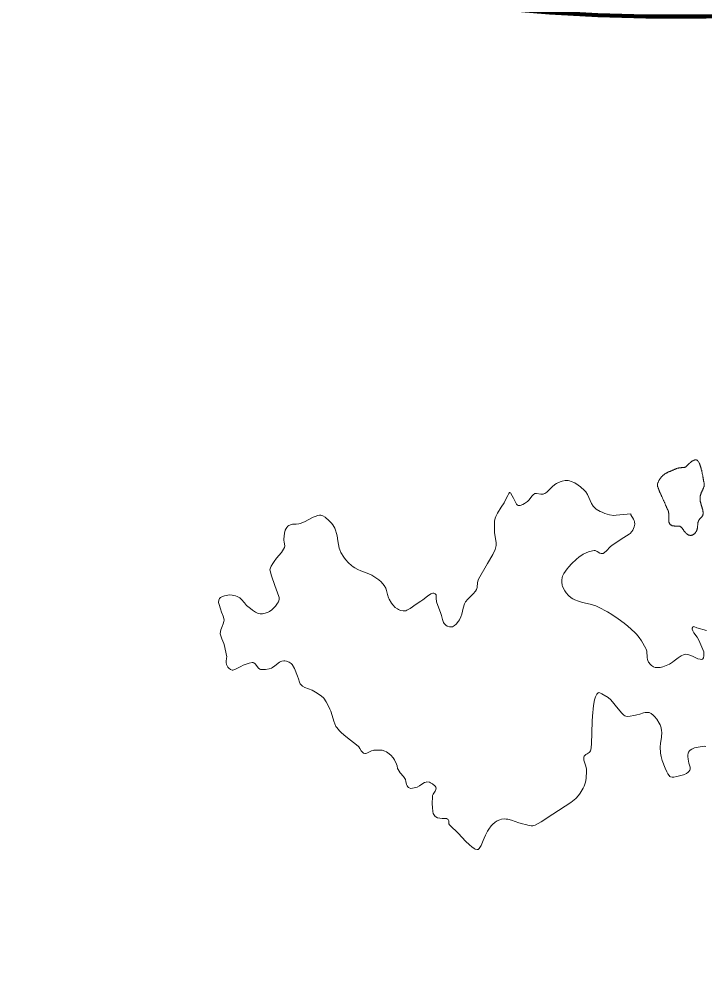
# Model space of a CAD drawing. Extents: x -1643653 to 4543381, y 1624270 to 13878484.
# Drawn here: x 614736 to 618255, y 8948975 to 8953910 of the extents above; entities that cross this region are included whole.
import ezdxf

# ---------------------------------------------------------------- set-up
doc = ezdxf.new("R2010")
doc.units = 0
doc.header["$LTSCALE"] = 200
for name, color, linetype, lineweight in [('1', 7, 'Continuous', 13), ('26', 7, 'Continuous', 106), ('29', 7, 'Continuous', 13)]:
    doc.layers.add(name, color=color, linetype=linetype, lineweight=lineweight)

msp = doc.modelspace()

# ---------------------------------------------------------------- linework, layer by layer
at = {"layer": '1', "lineweight": 25}
msp.add_spline([(814781, 9009175.5), (814787.2, 9009173.4), (814796.9, 9009173.4), (814799.4, 9009172.4), (814805.1, 9009174.5), (814805.6, 9009176.5), (814811.7, 9009179.5), (814811.7, 9009179.5), (814801.5, 9009181), (814790.7, 9009181.5), (814784.1, 9009183.1), (814777.4, 9009185.1), (814778.4, 9009175.5)], degree=3, dxfattribs=at)
at = {"layer": '26'}
msp.add_spline([(645710.9, 8949471.4), (644721.9, 8950215.5), (643631.5, 8951123.7), (642665.6, 8952010.9), (642072.6, 8952588.9), (640582.3, 8953977.6), (638005.5, 8955508.7), (636255.8, 8956201.4), (634307.9, 8956672.6), (632583.3, 8956799.8), (628516.3, 8956628.1), (626161.4, 8955993.9), (623953.8, 8955209.7), (622371.6, 8954682.1), (620725.9, 8954192.9), (619183.7, 8953970.3), (617209.7, 8953965.7), (615658.4, 8954379), (614681.6, 8955057.1), (613704.6, 8955684.2), (612906.2, 8956374.2), (612068.3, 8956835.4), (609416.9, 8956401.3), (608625.2, 8956035.7), (607870.9, 8955517.4), (607396.1, 8954883.6), (607164, 8954388.6), (606950.6, 8954069.9)], degree=3, dxfattribs=at)
at = {"layer": '29'}
msp.add_line((617874.7, 8951363.5), (617874.7, 8951368.8), dxfattribs=at)
for points in [[(618147, 8951607), (618149, 8951607), (618150, 8951607), (618151, 8951607), (618152, 8951608), (618153, 8951608), (618154, 8951608), (618155, 8951609), (618156, 8951609), (618157, 8951610), (618158, 8951610), (618159, 8951611), (618160, 8951612), (618161, 8951613), (618161, 8951614), (618162, 8951614), (618163, 8951615), (618164, 8951617), (618166, 8951618), (618167, 8951619), (618168, 8951620), (618169, 8951621), (618170, 8951623), (618172, 8951624), (618173, 8951625), (618175, 8951627), (618176, 8951628), (618177, 8951629), (618179, 8951631), (618180, 8951632), (618181, 8951633), (618183, 8951634), (618184, 8951635), (618185, 8951636), (618186, 8951637), (618187, 8951638), (618189, 8951639), (618190, 8951640), (618191, 8951640), (618192, 8951641), (618194, 8951642), (618195, 8951643), (618196, 8951643), (618198, 8951644), (618199, 8951644), (618200, 8951645), (618202, 8951645), (618203, 8951646), (618205, 8951646), (618206, 8951646), (618207, 8951646), (618209, 8951646), (618210, 8951646), (618212, 8951646), (618213, 8951645), (618214, 8951645), (618216, 8951644), (618217, 8951643), (618218, 8951642), (618219, 8951641), (618220, 8951640), (618222, 8951638), (618223, 8951637), (618224, 8951635), (618224, 8951634), (618225, 8951632), (618226, 8951630), (618227, 8951629), (618228, 8951627), (618228, 8951626), (618229, 8951624), (618230, 8951623), (618230, 8951621), (618231, 8951619), (618231, 8951618), (618232, 8951616), (618233, 8951613), (618233, 8951611), (618234, 8951608), (618235, 8951606), (618236, 8951603), (618237, 8951600), (618237, 8951597), (618238, 8951594), (618239, 8951591), (618240, 8951588), (618240, 8951585), (618241, 8951582), (618241, 8951579), (618242, 8951577), (618242, 8951574), (618243, 8951571), (618243, 8951569), (618244, 8951566), (618244, 8951564), (618244, 8951562), (618245, 8951560), (618245, 8951557), (618246, 8951555), (618246, 8951553), (618246, 8951551)], [(618026, 8951476), (618025, 8951478), (618025, 8951479), (618024, 8951481), (618023, 8951482), (618022, 8951484), (618022, 8951485), (618021, 8951487), (618020, 8951489), (618020, 8951491), (618019, 8951493), (618018, 8951495), (618017, 8951497), (618017, 8951499), (618016, 8951501), (618015, 8951503), (618015, 8951505), (618014, 8951507), (618013, 8951509), (618013, 8951511), (618013, 8951512), (618012, 8951514), (618012, 8951515), (618012, 8951517), (618012, 8951519), (618013, 8951521), (618013, 8951523), (618013, 8951525), (618014, 8951528), (618015, 8951530), (618016, 8951532), (618017, 8951535), (618018, 8951537), (618019, 8951540), (618021, 8951542), (618022, 8951545), (618024, 8951547), (618026, 8951550), (618027, 8951552), (618029, 8951554), (618031, 8951557), (618033, 8951559), (618035, 8951561), (618037, 8951563), (618038, 8951564), (618040, 8951566), (618042, 8951568), (618044, 8951569), (618046, 8951571), (618048, 8951573), (618050, 8951574), (618052, 8951575), (618055, 8951577), (618057, 8951578), (618059, 8951579), (618061, 8951580), (618063, 8951582), (618066, 8951583), (618068, 8951584), (618070, 8951585), (618072, 8951586), (618074, 8951587), (618077, 8951587), (618079, 8951588), (618081, 8951589), (618083, 8951590), (618085, 8951591), (618088, 8951592), (618090, 8951593), (618092, 8951594), (618095, 8951595), (618097, 8951596), (618099, 8951597), (618101, 8951598), (618104, 8951599), (618106, 8951600), (618108, 8951600), (618110, 8951601), (618112, 8951602), (618114, 8951603), (618116, 8951603), (618118, 8951604), (618120, 8951604), (618122, 8951605), (618123, 8951605), (618125, 8951606), (618126, 8951606), (618128, 8951606), (618130, 8951606), (618131, 8951606), (618133, 8951606), (618134, 8951606), (618136, 8951607), (618137, 8951607), (618139, 8951607), (618140, 8951607), (618142, 8951607), (618143, 8951607), (618145, 8951607), (618146, 8951607), (618147, 8951607)], [(618246, 8951551), (618247, 8951549), (618247, 8951547), (618248, 8951545), (618248, 8951543), (618248, 8951541), (618249, 8951539), (618249, 8951537), (618250, 8951535), (618250, 8951533), (618250, 8951531), (618251, 8951528), (618251, 8951526), (618251, 8951524), (618251, 8951522), (618252, 8951520), (618252, 8951518), (618251, 8951515), (618251, 8951513), (618251, 8951511), (618251, 8951509), (618250, 8951507), (618249, 8951505), (618249, 8951503), (618248, 8951501), (618247, 8951499), (618246, 8951497), (618245, 8951495), (618244, 8951492), (618243, 8951490), (618242, 8951488), (618241, 8951486), (618240, 8951484), (618239, 8951482), (618238, 8951480), (618237, 8951478), (618237, 8951476), (618236, 8951474), (618235, 8951472), (618234, 8951470), (618234, 8951468), (618233, 8951466), (618233, 8951464), (618232, 8951461), (618232, 8951459), (618232, 8951457), (618232, 8951454), (618231, 8951452), (618231, 8951450), (618231, 8951448), (618231, 8951445), (618231, 8951443), (618231, 8951441), (618232, 8951439), (618232, 8951437), (618232, 8951436), (618232, 8951434), (618232, 8951432), (618233, 8951431), (618233, 8951429), (618233, 8951428), (618234, 8951426), (618234, 8951424), (618235, 8951423), (618235, 8951421), (618236, 8951419), (618236, 8951417), (618237, 8951415), (618237, 8951413), (618238, 8951411), (618238, 8951409), (618239, 8951407), (618240, 8951405), (618240, 8951403), (618241, 8951401), (618241, 8951400), (618242, 8951398), (618242, 8951397), (618243, 8951395), (618243, 8951394), (618243, 8951393), (618243, 8951392), (618244, 8951391), (618244, 8951390), (618244, 8951389), (618244, 8951388), (618244, 8951387), (618244, 8951386), (618245, 8951384), (618245, 8951383), (618245, 8951382), (618245, 8951381), (618246, 8951380), (618246, 8951379), (618246, 8951377), (618246, 8951376), (618247, 8951374), (618247, 8951372), (618246, 8951371), (618246, 8951369), (618246, 8951367)], [(617874.7, 8951368.8), (617800.5, 8951361.7), (617788.7, 8951361.2), (617765.3, 8951363.7), (617742.4, 8951370.3), (617727.4, 8951376.7), (617717.5, 8951381.8), (617698, 8951393.5), (617688, 8951401.9), (617682.5, 8951408.3), (617673.8, 8951422.4), (617653.3, 8951468.7), (617643.9, 8951482.7), (617638, 8951489), (617616.4, 8951507.8), (617605.2, 8951516.4), (617587.8, 8951527.4), (617569.6, 8951535.7), (617560.2, 8951538.5), (617553.1, 8951539.7), (617538, 8951539.4), (617522.6, 8951536.1), (617512.5, 8951532.7), (617493.1, 8951524.3), (617485.2, 8951519.7), (617470.8, 8951507.7), (617444.2, 8951481.1), (617434.7, 8951474.1), (617429.5, 8951471.3), (617424.6, 8951469.8), (617413.5, 8951470), (617390.3, 8951473.5), (617383.3, 8951472.6), (617380.1, 8951471.3), (617375.4, 8951468.3), (617367.3, 8951460), (617353, 8951440.5), (617344.7, 8951432.4), (617329.3, 8951421.7), (617320.5, 8951416.6), (617307.5, 8951411.5), (617299.7, 8951411), (617296.2, 8951411.8), (617291.7, 8951414.8), (617288.3, 8951418.8), (617282.6, 8951428.5), (617273, 8951450.3), (617267, 8951460.7), (617257.2, 8951477.1), (617254.2, 8951479.1), (617252.9, 8951478.4), (617249.6, 8951474.2), (617243.2, 8951463.6), (617230.9, 8951437.7), (617224.6, 8951425.4), (617210.2, 8951402.5), (617190.6, 8951371.7), (617182.2, 8951354.7), (617179.4, 8951346.9), (617176.2, 8951331.3), (617175.2, 8951315.6), (617175.3, 8951294.5), (617175.1, 8951284), (617175.4, 8951272.9), (617178.7, 8951250.6), (617183.7, 8951220.9), (617184, 8951206.3), (617181.4, 8951192), (617178.7, 8951185), (617166.2, 8951160.6), (617139.8, 8951114.3), (617093.9, 8951033), (617091.5, 8951027.5), (617088.9, 8951015.8), (617086.6, 8950991.3), (617083.3, 8950979.9), (617078.7, 8950971.8), (617066.4, 8950957.4), (617038.1, 8950931), (617026.7, 8950916.3), (617021.7, 8950906.2), (617014.7, 8950884.6), (617007.4, 8950854.3), (617002.5, 8950839.2), (616995.8, 8950824.4), (616991.4, 8950817.3), (616978.4, 8950801.7), (616971, 8950795.4), (616959.6, 8950789.1), (616949.1, 8950787.9), (616943.8, 8950788.6), (616933.1, 8950792.2), (616925.6, 8950796.5), (616916.6, 8950805.2), (616913.7, 8950810.3), (616908.2, 8950825.6), (616902.7, 8950846.1), (616899.5, 8950856.2), (616878.3, 8950916.3), (616877.2, 8950921.1), (616876.8, 8950931.8)], [(618049, 8951425), (618048, 8951427), (618047, 8951430), (618046, 8951432), (618045, 8951435), (618043, 8951438), (618042, 8951441), (618041, 8951443), (618039, 8951446), (618038, 8951449), (618037, 8951452), (618036, 8951455), (618034, 8951458), (618033, 8951460), (618032, 8951463), (618031, 8951465), (618030, 8951468), (618029, 8951470), (618028, 8951472), (618027, 8951474), (618026, 8951476), (618026, 8951476)], [(618138, 8951296), (618137, 8951297), (618135, 8951298), (618134, 8951300), (618133, 8951301), (618132, 8951302), (618130, 8951302), (618129, 8951303), (618128, 8951304), (618126, 8951305), (618125, 8951305), (618123, 8951305), (618122, 8951306), (618121, 8951306), (618119, 8951306), (618118, 8951306), (618116, 8951306), (618115, 8951306), (618113, 8951306), (618112, 8951306), (618111, 8951306), (618109, 8951306), (618108, 8951306), (618106, 8951306), (618105, 8951306), (618103, 8951306), (618102, 8951306), (618100, 8951306), (618099, 8951306), (618097, 8951307), (618095, 8951307), (618093, 8951307), (618092, 8951307), (618090, 8951308), (618088, 8951308), (618086, 8951309), (618084, 8951310), (618082, 8951310), (618080, 8951312), (618079, 8951313), (618077, 8951314), (618076, 8951316), (618075, 8951317), (618074, 8951319), (618073, 8951321), (618072, 8951323), (618072, 8951325), (618071, 8951327), (618071, 8951329), (618071, 8951331), (618071, 8951333), (618070, 8951335), (618070, 8951336), (618070, 8951338), (618070, 8951340), (618070, 8951342), (618070, 8951344), (618070, 8951346), (618070, 8951348), (618070, 8951349), (618070, 8951351), (618070, 8951353), (618070, 8951355), (618070, 8951356), (618070, 8951358), (618070, 8951360), (618070, 8951361), (618070, 8951363), (618070, 8951365), (618070, 8951366), (618070, 8951368), (618070, 8951370), (618070, 8951371), (618070, 8951373), (618069, 8951374), (618069, 8951376), (618069, 8951377), (618069, 8951379), (618069, 8951380), (618068, 8951382), (618068, 8951383), (618067, 8951385), (618066, 8951387), (618065, 8951389), (618064, 8951391), (618063, 8951393), (618062, 8951395), (618061, 8951397), (618060, 8951399), (618059, 8951401), (618058, 8951403), (618058, 8951405), (618057, 8951407), (618056, 8951409), (618055, 8951411), (618054, 8951414), (618053, 8951416), (618052, 8951418), (618051, 8951420), (618050, 8951423), (618049, 8951425)], [(616876.8, 8950931.8), (616876.9, 8950946.1), (616875.8, 8950952.2), (616873.3, 8950957), (616871.3, 8950958.7), (616864.2, 8950961.4), (616859.1, 8950961.4), (616848.3, 8950957.8), (616831.1, 8950946.4), (616808, 8950927.6), (616797.1, 8950919.8), (616773.5, 8950904.3), (616742.3, 8950883.1), (616726.4, 8950873.9), (616720.3, 8950871.5), (616716, 8950870.5), (616706.9, 8950870.2), (616692.8, 8950873.1), (616683.5, 8950876.9), (616677.5, 8950880.2), (616677.5, 8950880.2), (616666.3, 8950888), (616653.3, 8950901.1), (616646.3, 8950910.4), (616634.6, 8950930.5), (616631.1, 8950938.1), (616626.2, 8950954.1), (616621.1, 8950975.9), (616617.7, 8950986.4), (616609.8, 8951001.2), (616594.2, 8951018.9), (616582.5, 8951029.1), (616556.8, 8951047.1), (616545.5, 8951053.7), (616521.9, 8951064.2), (616489.5, 8951076.5), (616473.5, 8951083.4), (616458.2, 8951091.7), (616450.8, 8951096.6), (616442, 8951103.3), (616425.7, 8951118), (616411.2, 8951134.2), (616402.5, 8951145.8), (616387.2, 8951170.8), (616381.4, 8951183.9), (616378.5, 8951192.9), (616374.2, 8951211.4), (616371.2, 8951230.3), (616367.4, 8951255.5), (616364.8, 8951267.8), (616359.3, 8951285.9), (616355.4, 8951294.6), (616345.1, 8951312.7), (616338.8, 8951321.2), (616327.2, 8951333.5), (616305.7, 8951351.6), (616294.7, 8951358.2), (616283.4, 8951361.6), (616277.7, 8951361.7), (616266.8, 8951359.9), (616259.5, 8951357.8), (616244.9, 8951352), (616200.8, 8951328.7), (616178.8, 8951319.3), (616172, 8951317.7), (616157.7, 8951316.7), (616138.2, 8951315.6), (616128.7, 8951313.3), (616119.5, 8951308.6), (616115.2, 8951305.2), (616109, 8951298.6), (616105.8, 8951294), (616101, 8951284.5), (616097, 8951269.3), (616094, 8951238), (616093.9, 8951233.3), (616095.3, 8951223.8), (616099, 8951204.7), (616097.5, 8951195.6), (616093.4, 8951186.7), (616082.3, 8951170.8), (616055.9, 8951141.3), (616044.5, 8951124.9), (616037.8, 8951114.1), (616028.6, 8951099.5), (616025.1, 8951092.2), (616022.7, 8951081), (616023.3, 8951075.4), (616030.3, 8951050.6), (616048, 8951001.2), (616069.2, 8950944.6), (616070.5, 8950939.1), (616070, 8950928.1), (616066.1, 8950917.1), (616062.1, 8950909.8), (616051.6, 8950895.1), (616045.5, 8950888), (616033.1, 8950876.2), (616020, 8950867.1), (616010.8, 8950862.5), (615991.5, 8950856.2)], [(618248, 8950629), (618244.6, 8950624.1), (618242.5, 8950622.5), (618238.6, 8950621.4), (618232, 8950621.7), (618218.7, 8950624.9), (618192, 8950637.1), (618178.6, 8950642.6), (618168, 8950646.2), (618156, 8950647.5), (618148.2, 8950646.2), (618133, 8950639.9), (618118.1, 8950629.9), (618098.3, 8950614.1), (618088.4, 8950606.4), (618073.2, 8950596.7), (618065.5, 8950593.1), (618039.2, 8950583.8), (618025.6, 8950580.4), (618012, 8950578.8), (618005.4, 8950579), (618000.4, 8950579.8), (617990.8, 8950583.6), (617981.8, 8950589.8), (617976.3, 8950595.1), (617966.6, 8950607.3), (617962.5, 8950614.8), (617960.8, 8950620), (617958.8, 8950630.7), (617957.2, 8950663.1), (617954.6, 8950673.2), (617952.4, 8950678), (617930.3, 8950715.9), (617917.7, 8950734), (617903.7, 8950751.2), (617895.9, 8950759.3), (617859.6, 8950792.7), (617840.8, 8950808.1), (617811.1, 8950830), (617777.7, 8950851.6), (617777.7, 8950851.6), (617754.9, 8950865), (617708.6, 8950890.1), (617694.9, 8950896.3), (617666.1, 8950905.1), (617626.5, 8950914.3), (617606.7, 8950919.9), (617587.4, 8950927.6), (617577.9, 8950932.5), (617569.8, 8950937.6), (617555.1, 8950949.7), (617542.8, 8950963.8), (617535.8, 8950974.1), (617524.9, 8950996.1), (617522.6, 8951003.3), (617520.5, 8951018.4), (617520.8, 8951028.9), (617523.3, 8951042.7), (617525.3, 8951049.3), (617532, 8951063.3), (617547.7, 8951086.4), (617556.4, 8951097.2), (617570.8, 8951112.8), (617595.6, 8951136.4), (617608.6, 8951147.1), (617630.9, 8951162.3), (617649.7, 8951171.2), (617662.3, 8951175.1), (617687.5, 8951180), (617692.6, 8951179.8), (617702.8, 8951175.6), (617716.4, 8951167.3), (617723.2, 8951164.7), (617730, 8951164.6), (617733.4, 8951165.8), (617739.6, 8951169.6), (617750.2, 8951178.9), (617768.8, 8951199.5), (617779.3, 8951208.2), (617839.4, 8951247.1), (617867.6, 8951264.5), (617872.5, 8951268.3), (617881.2, 8951278), (617886, 8951285.6), (617892.8, 8951302.5), (617895, 8951315.6), (617894.3, 8951328.3), (617892.8, 8951334.2), (617888.8, 8951342.3), (617874.7, 8951363.5)], [(618246, 8951367), (618245, 8951365), (618245, 8951363), (618244, 8951361), (618243, 8951359), (618242, 8951357), (618241, 8951356), (618240, 8951354), (618239, 8951352), (618237, 8951351), (618236, 8951350), (618235, 8951348), (618233, 8951347), (618232, 8951345), (618231, 8951344), (618230, 8951343), (618228, 8951341), (618227, 8951340), (618226, 8951338), (618225, 8951337), (618224, 8951335), (618223, 8951334), (618223, 8951332), (618222, 8951330), (618221, 8951329), (618221, 8951327), (618220, 8951325), (618220, 8951323), (618219, 8951322), (618219, 8951320), (618219, 8951318), (618219, 8951316), (618219, 8951314), (618219, 8951312), (618219, 8951310), (618218, 8951307), (618218, 8951305), (618218, 8951303), (618218, 8951301), (618217, 8951298), (618217, 8951296), (618216, 8951293), (618216, 8951291), (618215, 8951289), (618214, 8951286), (618214, 8951284), (618213, 8951282), (618212, 8951280), (618211, 8951278), (618210, 8951276), (618208, 8951274), (618207, 8951273), (618206, 8951271), (618205, 8951270), (618203, 8951268), (618202, 8951267), (618200, 8951266), (618199, 8951265), (618197, 8951263), (618196, 8951263), (618194, 8951262), (618193, 8951261), (618191, 8951260), (618190, 8951260), (618188, 8951259), (618186, 8951259), (618185, 8951258), (618183, 8951258), (618181, 8951258), (618179, 8951258), (618178, 8951259), (618176, 8951259), (618174, 8951260), (618172, 8951260), (618170, 8951261), (618168, 8951262), (618167, 8951263), (618165, 8951265), (618163, 8951266), (618161, 8951267), (618160, 8951269), (618158, 8951270), (618157, 8951272), (618155, 8951273), (618154, 8951275), (618153, 8951276), (618152, 8951278), (618150, 8951279), (618149, 8951280), (618148, 8951282), (618147, 8951283), (618146, 8951284), (618146, 8951286), (618145, 8951287), (618144, 8951288), (618143, 8951290), (618142, 8951291), (618141, 8951292), (618140, 8951294), (618139, 8951295), (618138, 8951296)], [(615991.5, 8950856.2), (615985.3, 8950855.2), (615972.4, 8950855.4), (615962.7, 8950857.3), (615949.1, 8950863.3), (615932.8, 8950874.2), (615922.6, 8950881.9), (615903.2, 8950898.6), (615891.6, 8950911.5), (615876.8, 8950929.4), (615867.8, 8950937.5), (615855.5, 8950944.7), (615846.8, 8950947.9), (615829, 8950951.7), (615816.1, 8950952.4), (615807.4, 8950951.8), (615790.1, 8950948.1), (615775.4, 8950942.8), (615768.8, 8950939), (615763.7, 8950933.7), (615761.9, 8950930.5), (615760.1, 8950925.1), (615759.6, 8950914.1), (615761.8, 8950902.9), (615768.9, 8950881), (615774.8, 8950864.5), (615783.5, 8950842.6), (615786.6, 8950831.5), (615787.2, 8950822.2), (615786.5, 8950815.9), (615783, 8950803.3), (615778, 8950790.6), (615771.4, 8950773.7), (615769.1, 8950765.3), (615768, 8950752.8), (615768.9, 8950746.6), (615775.4, 8950727.7), (615786, 8950702.8), (615790.1, 8950690.1), (615800.7, 8950640.6), (615800.7, 8950640.6), (615801.2, 8950635.6), (615800.5, 8950625.4), (615798.6, 8950611.7), (615798.4, 8950604.8), (615800.7, 8950594.6), (615807.7, 8950582.1), (615812.3, 8950576.5), (615820, 8950569.8), (615828.3, 8950566.4), (615832.5, 8950566.3), (615838.3, 8950567.6), (615850, 8950572.3), (615873.5, 8950585.5), (615885.5, 8950591.1), (615916.3, 8950601.7), (615931.5, 8950605.2), (615936.8, 8950604.9), (615940.2, 8950603.3), (615946.3, 8950597.8), (615963.8, 8950575.6), (615970.3, 8950570.9), (615973.8, 8950569.9), (615992.3, 8950569.3), (616001, 8950570.1), (616018.4, 8950573.3), (616030.4, 8950577), (616036.6, 8950579.8), (616048.4, 8950588.3), (616071.5, 8950607), (616079.4, 8950611.1), (616083.4, 8950612.3), (616093.7, 8950613.4), (616099.4, 8950613.1), (616108.1, 8950611.8), (616120.9, 8950607.3), (616131.9, 8950599.7), (616136.4, 8950594.6), (616148.2, 8950574.9), (616164.6, 8950534.5), (616168.8, 8950521.3), (616174.2, 8950503.7), (616178.8, 8950495.6), (616185.5, 8950488.2), (616190.5, 8950484.1), (616201.6, 8950477.3), (616238.9, 8950462.3), (616256.5, 8950453.2), (616285.8, 8950433.6), (616298.9, 8950421.4), (616311.7, 8950403.6), (616318.6, 8950391), (616330.7, 8950364.8), (616335, 8950354.6), (616341.9, 8950333.2), (616350.3, 8950304.5), (616355.5, 8950290.5), (616362, 8950277.2), (616366, 8950270.8), (616379.8, 8950253.9), (616390.1, 8950243.8)], [(618263.4, 8950769.9), (618213.9, 8950784), (618198.2, 8950789.4), (618194.1, 8950788.9), (618192.7, 8950787.6), (618190.2, 8950781.2), (618190.2, 8950776.7), (618193.3, 8950767.2), (618199.4, 8950757), (618215.1, 8950736), (618224.5, 8950720.4), (618249.2, 8950660.3), (618250.8, 8950654), (618250.8, 8950639.2), (618248, 8950629)], [(616991.4, 8949727.1), (617026.7, 8949688.2), (617046.8, 8949667.8), (617058.7, 8949657.7), (617070.6, 8949649.6), (617076.4, 8949646.7), (617087, 8949644.3), (617091.6, 8949645.1), (617097.4, 8949649.3), (617100.8, 8949654.1), (617106.7, 8949665.2), (617116.6, 8949690.3), (617122.1, 8949702.3), (617130.1, 8949718.3), (617140.4, 8949739.5), (617146.4, 8949749.9), (617157.6, 8949765.4), (617164.5, 8949773), (617179.1, 8949785.3), (617189.3, 8949791.7), (617203.5, 8949797.8), (617210.7, 8949799.9), (617227.1, 8949801.8), (617235.2, 8949801.3), (617244.6, 8949799.8), (617263.4, 8949794.7), (617301.1, 8949781.6), (617320, 8949776.5), (617334.1, 8949772.9), (617353.6, 8949767.6), (617363.2, 8949766.1), (617372.6, 8949766.2), (617377.1, 8949767.1), (617383.6, 8949769.5), (617415, 8949787), (617475.5, 8949826), (617567.3, 8949886.1), (617584.4, 8949899.3), (617592.2, 8949906.5), (617606.6, 8949922.3), (617615.3, 8949934), (617630.9, 8949960.4), (617635.5, 8949970.2), (617641.8, 8949989.8), (617645.4, 8950009.5), (617648.6, 8950048.7), (617648.4, 8950056.6), (617644.7, 8950072.3), (617637.5, 8950093.2), (617634.8, 8950103.7), (617634, 8950114.2), (617634.5, 8950119.4), (617636.3, 8950124.4), (617638.4, 8950127.3), (617644.2, 8950132.2), (617651.2, 8950136.5), (617660.6, 8950142.3), (617664.6, 8950145.6), (617668.8, 8950151.3), (617669.8, 8950154.8), (617673.3, 8950186.6), (617676.8, 8950303.3), (617678.6, 8950330.4), (617683.9, 8950384.6), (617688.5, 8950414.1), (617693.1, 8950428.4), (617700.3, 8950441.8), (617705.1, 8950448.2), (617707, 8950449.8), (617711.5, 8950450.7), (617716.6, 8950449.6), (617726.3, 8950444.7), (617758.4, 8950425.2), (617772.2, 8950412.8), (617811.1, 8950366.9), (617829, 8950345.3), (617839.4, 8950335.1), (617845.1, 8950331.3), (617849.1, 8950329.8), (617857.8, 8950328.4), (617871.6, 8950329.6), (617890.4, 8950333.6), (617899.4, 8950335.1), (617906.6, 8950336.2), (617920.8, 8950340.3), (617939.6, 8950346.5), (617949, 8950348.7), (617963, 8950349.2), (617969.1, 8950348), (617980.4, 8950343), (617990.7, 8950335.2), (617997.1, 8950328.7), (618009, 8950313.9), (618021, 8950294.4), (618025.6, 8950284.7), (618030.5, 8950269.8), (618033.2, 8950254.5), (618033.7, 8950246.7), (618032.1, 8950222), (618027.5, 8950189), (618026.6, 8950172.5)], [(616390.1, 8950243.8), (616412, 8950224.8), (616475.6, 8950175.3), (616479.1, 8950171.8), (616484.9, 8950163.5), (616491.9, 8950151.5), (616496, 8950146.1), (616503.8, 8950140), (616509.5, 8950138.2), (616513.3, 8950138.1), (616521, 8950139.8), (616544.8, 8950151.1), (616552.8, 8950153.7), (616556.8, 8950154.1), (616585.1, 8950155.2), (616599.4, 8950154.1), (616613.5, 8950150.3), (616620.4, 8950147), (616628.9, 8950141.8), (616643.3, 8950129.7), (616655.1, 8950115.6), (616661.8, 8950105.4), (616673.4, 8950083.4), (616676.2, 8950073.9), (616678.3, 8950061.1), (616680.5, 8950055.1), (616691.4, 8950039.3), (616708.4, 8950019.4), (616715.8, 8950009.2), (616718.2, 8950004.5), (616721.2, 8949993.9), (616724.4, 8949979.1), (616726.9, 8949972.2), (616730.8, 8949966), (616733.5, 8949963.2), (616737.2, 8949960.7), (616745.7, 8949958.5), (616754.8, 8949959), (616772.3, 8949963.2), (616778.6, 8949965.4), (616791.2, 8949972.5), (616807.9, 8949983.7), (616816.3, 8949988.2), (616824.7, 8949991), (616828.9, 8949991.5), (616841.4, 8949990), (616847.7, 8949987.8), (616857.2, 8949982.6), (616871.3, 8949970.3), (616875.1, 8949964.5), (616876.1, 8949960.6), (616875.1, 8949952.9), (616871.3, 8949945.1), (616864.4, 8949934.6), (616861.2, 8949929.3), (616857.8, 8949921.3), (616857.2, 8949917.3), (616856.2, 8949879.6), (616857.2, 8949860.7), (616858.9, 8949839.3), (616858.9, 8949839.3), (616861.6, 8949829), (616867.1, 8949819.3), (616871.3, 8949814.8), (616875, 8949811.8), (616882.6, 8949808), (616906.6, 8949804.1), (616916.1, 8949803.5), (616928.8, 8949803.1), (616934.9, 8949801.3), (616937.7, 8949799.1), (616940.5, 8949792.5), (616942, 8949776), (616943.9, 8949771.3), (616945.5, 8949769.5), (616991.4, 8949727.1)], [(618026.6, 8950172.5), (618027.8, 8950139.5), (618030.2, 8950123), (618035.7, 8950102.4), (618051.4, 8950062.9), (618059.9, 8950042.8), (618065.1, 8950033.3), (618071.9, 8950024.6), (618076.1, 8950020.5), (618079.5, 8950018.1), (618087, 8950016), (618095.2, 8950016.4), (618111.4, 8950020.5), (618145.3, 8950028.4), (618161.1, 8950034.7), (618170, 8950041.1), (618173.8, 8950045), (618178.6, 8950052.3), (618180.4, 8950057.3), (618180.4, 8950067.5), (618180.4, 8950067.5), (618173.7, 8950088), (618171.5, 8950098.2), (618170.1, 8950108.4), (618167.8, 8950122.1), (618167.4, 8950128.9), (618169.2, 8950139.1), (618171.5, 8950144.2), (618176.1, 8950150.8), (618179.7, 8950154.5), (618187.8, 8950160.4), (618201.7, 8950166.2), (618231.6, 8950172.5), (618250.9, 8950174.7), (618260.6, 8950174)]]:
    msp.add_lwpolyline(points, dxfattribs=at)

doc.saveas('drawing.dxf')
